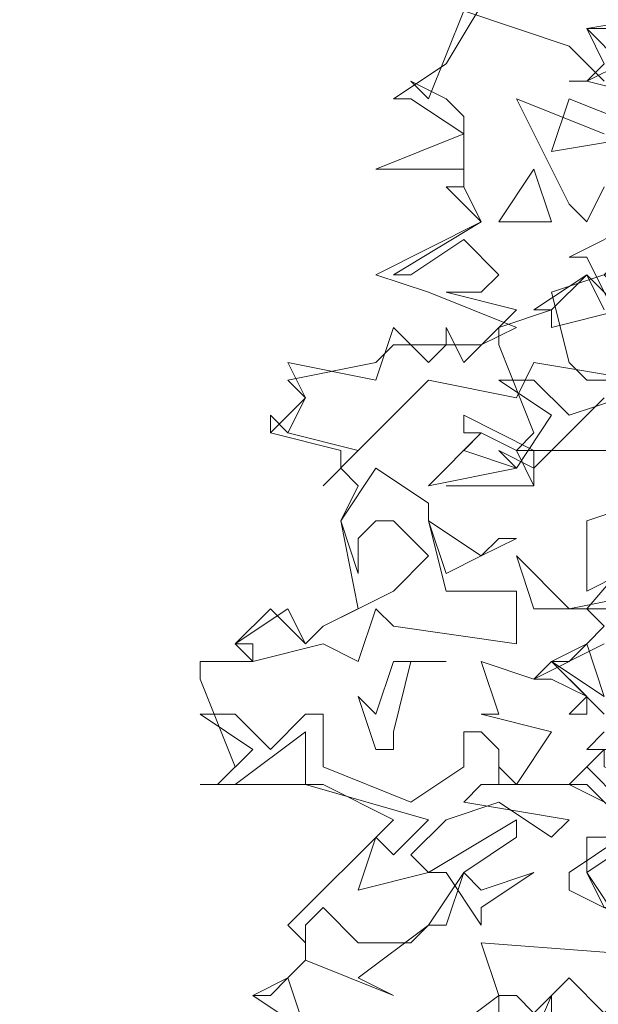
# Model space of a CAD drawing. Header units: millimetres. Extents: x 4234 to 4704, y 1542 to 2004.
# Tile 265 of 271: x 4573.3 to 4576.57, y 1913.93 to 1919.5. Entities that reach past the tile are written whole.
import ezdxf

# ---------------------------------------------------------------- set-up
doc = ezdxf.new("R2010")
doc.units = ezdxf.units.MM
doc.linetypes.add('DASHED', pattern=[19.05, 12.7, -6.35])
doc.layers.add('BOD', color=40, linetype='Continuous')
doc.layers.add('DIMENSIONS', color=7, linetype='Continuous')

# ---------------------------------------------------------------- blocks, each defined once
blk = doc.blocks.new('A$Cf9015526')
at = {"color": 116, "lineweight": 0, "true_color": 0x136734}
for points in [[(0.5552, 1.4435), (0.4664, 1.4879), (0.4664, 1.5101), (0.533, 1.5545)], [(0.5552, 1.6655), (0.4886, 1.6655), (0.5108, 1.6877)], [(0.5108, 1.71), (0.4441, 1.7766), (0.4886, 1.7988), (0.5108, 1.821), (0.4886, 1.8432), (0.6218, 1.9986)], [(0.533, 2.0431), (0.3997, 2.0431), (0.4219, 2.0653), (0.3775, 2.1763), (0.3775, 2.1985), (0.4441, 2.2207), (0.4219, 2.2207), (0.4886, 2.2651), (0.5108, 2.2207)], [(0.5774, 2.4872), (0.4886, 2.5094), (0.4664, 2.5094), (0.4886, 2.5094), (0.5108, 2.5316), (0.4886, 2.576), (0.6218, 2.5982)], [(0.1332, 1.3102), (0.0666, 1.3546), (0.111, 1.3768), (0.1332, 1.3991), (0.1332, 1.4213), (0.111, 1.4435), (0.2443, 1.5767), (0.1554, 1.6211), (0, 1.6211), (0.0222, 1.6211), (0.0444, 1.6433), (0, 1.7544), (0, 1.7766), (0.0666, 1.7766), (0.0444, 1.7988), (0.0888, 1.8432), (0.1332, 1.7988), (0.1554, 1.821), (0.1999, 1.8432), (0.1777, 1.9542), (0.1999, 1.9986), (0.1777, 2.0209), (0.1777, 2.0431), (0.0888, 2.0653), (0.0888, 2.0875), (0.0888, 2.0653), (0.1332, 2.1097), (0.111, 2.1319), (0.2221, 2.1541), (0.2443, 2.1763), (0.3553, 2.1763), (0.3997, 2.1985), (0.2887, 2.2429), (0.2221, 2.2651), (0.3553, 2.3318), (0.3109, 2.3762), (0.3331, 2.3762), (0.3331, 2.3984), (0.2221, 2.3984), (0.3331, 2.4428), (0.2665, 2.4872), (0.2443, 2.4872), (0.3109, 2.5316), (0.3775, 2.6427)], [(0.9549, 2.5982), (0.9549, 2.576), (0.8217, 2.5982), (0.7773, 2.5316), (0.6884, 2.5538), (0.5774, 2.4872), (0.5552, 2.4206), (0.5774, 2.4872), (0.4886, 2.5094), (0.4664, 2.5094), (0.4886, 2.5094), (0.533, 2.5316), (0.4886, 2.576), (0.5996, 2.576), (0.644, 2.6205)], [(0.3775, 1.1992), (0.4441, 1.3546), (0.4441, 1.3324)], [(0.5108, 2.4428), (0.3997, 2.4872), (0.4664, 2.354), (0.4886, 2.3318), (0.5108, 2.3762)], [(0.5774, 2.2873), (0.4441, 2.2429), (0.4664, 2.1541), (0.4886, 2.1319), (0.5552, 2.1319)], [(0.5552, 2.1319), (0.4219, 2.1541), (0.3997, 2.1097), (0.2887, 2.1319), (0.1999, 2.0431), (0.1554, 1.9986), (0.1999, 2.0431), (0.111, 2.0653), (0.0888, 2.0875), (0.111, 2.0653), (0.1332, 2.1097), (0.111, 2.1541), (0.2221, 2.1319), (0.2443, 2.1985), (0.2887, 2.1541), (0.3109, 2.1763), (0.3109, 2.1985), (0.3331, 2.1541), (0.3997, 2.2207), (0.3109, 2.2429), (0.3553, 2.2429), (0.3775, 2.2651), (0.3331, 2.3095), (0.2665, 2.2651), (0.2443, 2.2651), (0.3553, 2.3318), (0.3331, 2.3762), (0.3331, 2.3984), (0.3331, 2.465), (0.3109, 2.4872), (0.2665, 2.5094), (0.2887, 2.4872), (0.3331, 2.5982), (0.4664, 2.5538), (0.5108, 2.5094)], [(0.5108, 2.1097), (0.4219, 2.0209), (0.3775, 2.0431), (0.3997, 2.0209), (0.4441, 2.0875), (0.3775, 2.1319), (0.4219, 2.1319), (0.4664, 2.0875), (0.533, 2.1097)], [(0.5108, 1.6655), (0.4664, 1.6211), (0.5552, 1.5767)], [(0.5774, 1.5323), (0.4886, 1.6211), (0.3775, 1.6211), (0.3775, 1.6433), (0.3997, 1.6211), (0.4441, 1.6877), (0.3553, 1.71), (0.3775, 1.71), (0.3553, 1.7766), (0.4219, 1.7544), (0.5108, 1.7988)], [(0.533, 1.8876), (0.4886, 1.8654), (0.4886, 1.9542), (0.5552, 1.9764)], [(0.3109, 1.9986), (0.4219, 1.9986), (0.3109, 1.9986)], [(0.5108, 1.7322), (0.4441, 1.7766), (0.4664, 1.7766), (0.4886, 1.7988), (0.5108, 1.7322)], [(0.1332, 1.3102), (0.0666, 1.3546), (0.0888, 1.3546), (0.111, 1.3768), (0.1332, 1.3102)], [(0.2887, 1.288), (0.3775, 1.3546), (0.3553, 1.4213), (0.644, 1.3991), (0.6884, 1.4657), (0.7328, 1.3991), (0.7328, 1.3546), (0.644, 1.3324), (0.644, 1.3546), (0.6218, 1.3768), (0.5996, 1.3546), (0.5996, 1.3324), (0.533, 1.3546), (0.5108, 1.3324), (0.4664, 1.3768), (0.4219, 1.3324), (0.3997, 1.3546), (0.3775, 1.3546), (0.3775, 1.3324)]]:
    blk.add_lwpolyline(points, dxfattribs=at)
for points in [[(0.4441, 2.4206), (0.4664, 2.4872), (0.5774, 2.4428)], [(0.6662, 2.3984), (0.7106, 2.2873), (0.7773, 2.2873), (0.7773, 2.2207), (0.644, 2.2429), (0.6218, 2.2651), (0.5774, 2.2207), (0.533, 2.2207), (0.4441, 2.1985), (0.4441, 2.2207), (0.4886, 2.2651), (0.533, 2.2207), (0.5552, 2.2429), (0.644, 2.3095), (0.6662, 2.3318), (0.644, 2.3762), (0.5996, 2.3762), (0.5774, 2.354), (0.5774, 2.3095), (0.5552, 2.3762), (0.5996, 2.4428)], [(0.3775, 2.3318), (0.4219, 2.3984), (0.4441, 2.3318)], [(0.5108, 2.2651), (0.533, 2.2429), (0.5996, 2.2651), (0.533, 2.2207), (0.533, 2.1985), (0.4886, 2.2873), (0.4664, 2.2873), (0.5552, 2.3318), (0.5552, 2.3095)], [(0.4219, 1.9986), (0.3997, 2.0431), (0.3553, 2.0653), (0.3331, 2.0653), (0.3331, 2.0875), (0.4219, 2.0431)], [(0.3997, 2.0209), (0.2887, 1.9986), (0.3553, 2.0653), (0.3331, 2.0431)], [(0.2887, 1.9542), (0.3109, 1.8654), (0.3997, 1.8654), (0.3997, 1.7988), (0.2443, 1.821), (0.2221, 1.8432), (0.1999, 1.7766), (0.1554, 1.7988), (0.0666, 1.7766), (0.0666, 1.7988), (0.0444, 1.7988), (0.111, 1.8432), (0.1332, 1.7988), (0.1554, 1.821), (0.2443, 1.8654), (0.2887, 1.9098), (0.2443, 1.9542), (0.2221, 1.9542), (0.1999, 1.932), (0.1999, 1.8876), (0.1777, 1.9542), (0.2221, 2.0209), (0.2887, 1.9764)], [(0.3775, 1.932), (0.3997, 1.932), (0.3553, 1.9098), (0.3109, 1.8876), (0.2887, 1.9542), (0.3553, 1.9098)], [(0.5774, 1.8654), (0.5996, 1.8654), (0.5996, 1.8432), (0.4219, 1.8432), (0.3997, 1.9098), (0.4664, 1.8432)], [(0.2665, 1.7766), (0.2443, 1.6877), (0.2443, 1.6655), (0.2221, 1.6655), (0.1999, 1.7322), (0.2221, 1.71), (0.2443, 1.7766), (0.3109, 1.7766)], [(0.4886, 1.71), (0.4664, 1.71), (0.4886, 1.7322), (0.4441, 1.7544), (0.4219, 1.7544), (0.4441, 1.7766), (0.4886, 1.7322)], [(0.0888, 1.6655), (0.1332, 1.71), (0.1554, 1.71), (0.1554, 1.6433), (0.2665, 1.5989), (0.3331, 1.6433), (0.3331, 1.6877), (0.3553, 1.6877), (0.3775, 1.6655), (0.3775, 1.6211), (0.3553, 1.6211), (0.3331, 1.5989), (0.4664, 1.5767), (0.4441, 1.5545), (0.3775, 1.5989), (0.3109, 1.5767), (0.2665, 1.5323), (0.2887, 1.5101), (0.1999, 1.4879), (0.2221, 1.5545), (0.2443, 1.5323), (0.2887, 1.5767), (0.1332, 1.6211), (0.1332, 1.6655), (0.1332, 1.6877), (0.0444, 1.6211), (0, 1.6211), (0.0222, 1.6211), (0.0666, 1.6655), (0, 1.71), (0.0444, 1.71)], [(0.5774, 1.6211), (0.533, 1.5989), (0.4886, 1.6433), (0.5108, 1.6655), (0.5108, 1.6433)], [(0.3331, 1.5101), (0.3553, 1.4879), (0.4219, 1.5101), (0.3553, 1.4657), (0.3553, 1.4435), (0.3109, 1.5101), (0.2887, 1.5101), (0.3997, 1.5767), (0.3997, 1.5545)], [(0.4886, 1.5101), (0.5108, 1.4657), (0.5774, 1.4657), (0.533, 1.4435), (0.4886, 1.5101), (0.4886, 1.5545), (0.5552, 1.5545)], [(0.1999, 1.3768), (0.2443, 1.3546), (0.1332, 1.3991), (0.1332, 1.4213), (0.1332, 1.4435), (0.1554, 1.4657), (0.1999, 1.4213), (0.2665, 1.4213), (0.2887, 1.4435), (0.3109, 1.4435), (0.3331, 1.5101), (0.2887, 1.4435)]]:
    blk.add_lwpolyline(points, close=True, dxfattribs=at)

msp = doc.modelspace()

# ---------------------------------------------------------------- hatches: boundary and pattern name
at = {"layer": 'DIMENSIONS'}
h = msp.add_hatch(dxfattribs=at)
h.set_pattern_fill('GRASS', color=256, scale=0.5)
h.set_pattern_definition([(90, (3399.144, -158.445), (-8.980256, 8.980256), [2.38125, -15.57926]), (45, (3399.144, -158.445), (-8.980256, 8.980256), [2.38125, -10.31875]), (135, (3399.144, -158.445), (-8.980256, -8.980256), [2.38125, -10.31875])])
h.paths.add_polyline_path([(4417.6425, 1844.3253), (4423.2951, 1838.2514), (4434.9969, 1847.6295), (4469.633, 1855.411), (4513.1489, 1877.6572), (4531.9103, 1892.8657), (4546.8873, 1910.4574), (4556.576, 1922.7476), (4577.553, 1933.381), (4592.7448, 1936.6466), (4614.9867, 1937.2699), (4624.0253, 1937.2699), (4633.3522, 1938.7107), (4636.3977, 1940.2306), (4631.8428, 1952.3869, 0.161807)])
h.paths.add_polyline_path([(4631.8428, 1952.3869), (4629.8752, 1957.6381), (4629.4018, 1957.3619), (4621.324, 1958.355), (4615.8552, 1959.6126), (4597.3065, 1970.6836), (4571.5628, 1964.4359), (4571.5628, 1952.3502), (4556.6565, 1951.2934), (4533.2051, 1949.7013), (4514.0135, 1931.7588), (4500.0937, 1928.3885), (4467.5142, 1910.2651), (4457.6487, 1889.7679), (4440.0951, 1876.8578), (4418.6103, 1858.4577), (4410.1637, 1852.3615), (4417.6425, 1844.3253, -0.161807)])
h.paths.add_polyline_path([(4548.0789, 1916.6002), (4552.8565, 1929.9377), (4546.693, 1932.1455), (4541.9153, 1918.808)], flags=24)
h.paths.add_polyline_path([(4503.0556, 1883.2742), (4507.8332, 1896.6117), (4501.6696, 1898.8196), (4496.892, 1885.482)], flags=24)
h.paths.add_polyline_path([(4451.7368, 1857.409), (4456.5145, 1870.7465), (4450.3509, 1872.9544), (4445.5733, 1859.6168)], flags=24)
h.paths.add_polyline_path([(4412.9931, 1854.3366), (4417.0765, 1849.9489), (4419.3393, 1852.0547), (4415.2559, 1856.4424)], flags=24)
h.paths.add_polyline_path([(4596.3471, 1950.1809), (4601.1248, 1963.5184), (4594.9612, 1965.7262), (4590.1836, 1952.3887)], flags=24)
h.paths.add_polyline_path([(4509.7992, 1914.4402), (4520.7716, 1919.9756), (4517.1217, 1927.2104), (4506.1494, 1921.675)], flags=24)
h.paths.add_polyline_path([(4321.6553, 1898.427), (4326.0339, 1896.392), (4327.3367, 1899.1951), (4322.958, 1901.2301)], flags=9)
h.paths.add_polyline_path([(4333.4365, 1891.9961), (4338.2762, 1888.46), (4340.0997, 1890.9559), (4335.26, 1894.492)], flags=9)
h.paths.add_polyline_path([(4351.1951, 1875.6427), (4355.5215, 1871.4944), (4357.6608, 1873.7255), (4353.3344, 1877.8738)], flags=9)
h.paths.add_polyline_path([(4373.9221, 1853.7811), (4378.2721, 1849.6575), (4380.3986, 1851.9008), (4376.0487, 1856.0244)], flags=9)
h.paths.add_polyline_path([(4389.205, 1846.109), (4392.5459, 1849.595), (4390.3143, 1851.7338), (4386.9734, 1848.2478)], flags=9)
h.paths.add_polyline_path([(4407.9742, 1825.8927), (4411.6376, 1829.0381), (4409.6239, 1831.3833), (4405.9606, 1828.2379)], flags=9)
h.paths.add_polyline_path([(4405.6972, 1823.1876), (4408.8355, 1819.5181), (4411.1846, 1821.5272), (4408.0463, 1825.1967)], flags=9)
h.paths.add_polyline_path([(4412.0765, 1813.536), (4414.8574, 1808.2263), (4417.5956, 1809.6604), (4414.8147, 1814.9701)], flags=9)
h.paths.add_polyline_path([(4306.0633, 1735.5308), (4308.3702, 1742.3082), (4305.4441, 1743.3042), (4303.1371, 1736.5268)], flags=9)
h.paths.add_polyline_path([(4289.1237, 1902.077), (4295.0617, 1902.8939), (4294.6404, 1905.9561), (4288.7025, 1905.1392)], flags=9)
h.paths.add_polyline_path([(4305.67, 1902.4686), (4311.5251, 1901.1867), (4312.1862, 1904.2062), (4306.331, 1905.4882)], flags=9)
h.paths.add_polyline_path([(4434.2122, 1813.2206), (4438.5999, 1817.304), (4436.4941, 1819.5668), (4432.1063, 1815.4834)], flags=9)
h.paths.add_polyline_path([(4381.102, 1865.7275), (4385.1854, 1861.3397), (4387.4482, 1863.4456), (4383.3648, 1867.8333)], flags=9)
h.paths.add_polyline_path([(4421.9781, 1821.8049), (4426.0615, 1817.4172), (4428.3243, 1819.523), (4424.2409, 1823.9108)], flags=9)
h.paths.add_polyline_path([(4410.3951, 1823.868), (4413.9297, 1827.1574), (4411.8239, 1829.4202), (4408.2893, 1826.1308)], flags=9)
h.paths.add_polyline_path([(4387.3909, 1817.4858), (4392.1686, 1830.8233), (4386.005, 1833.0311), (4381.2274, 1819.6936)], flags=9)
h.paths.add_polyline_path([(4347.9726, 1750.0597), (4352.7503, 1763.3972), (4346.5867, 1765.6051), (4341.8091, 1752.2675)], flags=9)
h.paths.add_polyline_path([(4341.4321, 1678.3148), (4346.2097, 1691.6523), (4340.0462, 1693.8601), (4335.2686, 1680.5226)], flags=9)
h.paths.add_polyline_path([(4323.3673, 1583.7016), (4328.1449, 1597.0392), (4321.9814, 1599.247), (4317.2037, 1585.9095)], flags=9)
h.paths.add_polyline_path([(4335.3652, 1700.4464), (4339.9795, 1713.3279), (4330.8251, 1716.6071), (4326.2108, 1703.7256)], flags=9)
h.paths.add_polyline_path([(4396.1792, 1839.031), (4404.6554, 1830.2107), (4406.8611, 1832.3304), (4398.3849, 1841.1506)], flags=9)
h.paths.add_polyline_path([(4396.4333, 1860.2956), (4402.6288, 1853.7761), (4403.7122, 1854.8057), (4397.5167, 1861.3251)], flags=9)
h.paths.add_polyline_path([(4349.0141, 1900.3774), (4363.5849, 1891.1608), (4365.102, 1893.5592), (4350.5312, 1902.7758)], flags=9)
h.paths.add_polyline_path([(4438.6658, 1769.7519), (4437.6109, 1764.1146), (4441.3279, 1763.4191), (4442.3828, 1769.0563)], flags=9)
h.paths.add_polyline_path([(4432.3393, 1775.0815), (4431.5916, 1769.3953), (4435.3409, 1768.9023), (4436.0886, 1774.5885)], flags=9)
h.paths.add_polyline_path([(4446.5759, 1765.0098), (4445.4726, 1759.3818), (4449.1836, 1758.6543), (4450.2868, 1764.2824)], flags=9)
h.paths.add_polyline_path([(4333.2801, 1902.1363), (4338.0795, 1900.1576), (4339.5209, 1903.6536), (4334.7215, 1905.6324)], flags=9)
h.paths.add_polyline_path([(4335.5168, 1907.037), (4340.8576, 1904.9473), (4342.2355, 1908.4689), (4336.8946, 1910.5586)], flags=9)
h.paths.add_polyline_path([(4338.3128, 1912.555), (4343.7532, 1910.7401), (4344.9499, 1914.3274), (4339.5095, 1916.1422)], flags=9)
h.paths.add_polyline_path([(4390.5848, 1863.0102), (4393.6134, 1859.8177), (4396.592, 1862.6434), (4393.5633, 1865.8359)], flags=9)
h.paths.add_polyline_path([(4431.1188, 1819.2282), (4434.1502, 1816.0327), (4437.1288, 1818.8584), (4434.0973, 1822.0539)], flags=9)
h.paths.add_polyline_path([(4421.1353, 1830.1653), (4424.1639, 1826.9728), (4427.1425, 1829.7985), (4424.1138, 1832.991)], flags=9)
h.paths.add_polyline_path([(4410.884, 1841.2141), (4413.9127, 1838.0216), (4416.8913, 1840.8473), (4413.8626, 1844.0398)], flags=9)
h.paths.add_polyline_path([(4400.5883, 1852.1946), (4403.617, 1849.0021), (4406.5956, 1851.8278), (4403.5669, 1855.0203)], flags=9)
h.paths.add_polyline_path([(4378.8646, 1874.7618), (4381.8961, 1871.5663), (4384.8747, 1874.392), (4381.8432, 1877.5875)], flags=9)

# ---------------------------------------------------------------- linework, layer by layer
at = {"layer": 'DIMENSIONS', "linetype": 'DASHED', "lineweight": 5}
msp.add_arc((4687.3322, 1576.0702), 380.3858, 98.388048, 135.152795, dxfattribs=at)

# ---------------------------------------------------------------- block references
at = {"layer": 'BOD', "xscale": 4.480026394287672, "yscale": 4.480026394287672, "zscale": 4.480026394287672}
msp.add_blockref('A$Cf9015526', (4574.3184, 1907.9069, 480.9174), dxfattribs=at)

doc.saveas('drawing.dxf')
